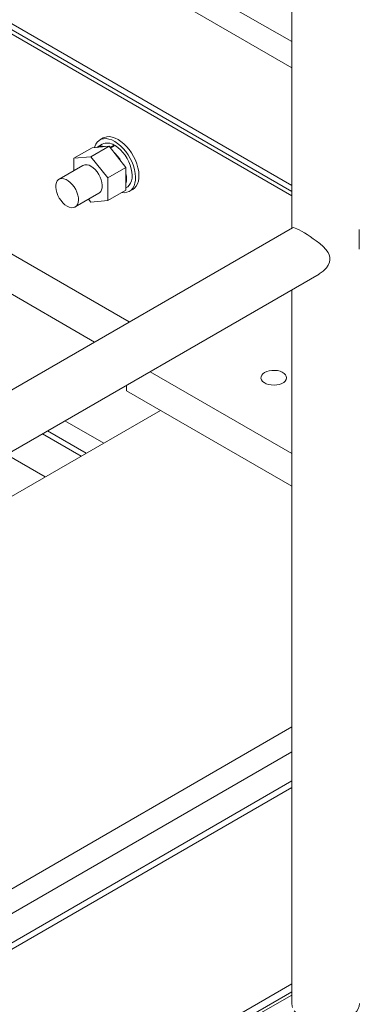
# Model space of a CAD drawing. Header units: millimetres. Extents: x 525 to 29324, y 175 to 20618.
# Tile 554 of 588: x 26726 to 26938, y 15006 to 15620. Entities that reach past the tile are written whole.
import ezdxf

# ---------------------------------------------------------------- set-up
doc = ezdxf.new("R2010")
doc.units = ezdxf.units.MM
doc.linetypes.add('SLD-Continua', pattern=[0])

msp = doc.modelspace()

# ---------------------------------------------------------------- linework, layer by layer
at = {"color": 7, "linetype": 'SLD-Continua', "lineweight": 18, "ltscale": 35}
for p, q in [((26896, 15855), (26896, 15490.3)), ((26680.84, 15730.82), (26896, 15606.64)), ((26680.84, 15730.82), (26896, 15606.64)), ((26680.84, 15730.82), (26896, 15606.64)), ((26680.84, 15730.82), (26896, 15606.64)), ((26680.84, 15730.82), (26896, 15606.64)), ((26896, 15590.32), (26666.7, 15722.66)), ((26896, 15590.32), (26666.7, 15722.66)), ((26896, 15590.32), (26666.7, 15722.66)), ((26896, 15590.32), (26666.7, 15722.66)), ((26896, 15590.32), (26666.7, 15722.66)), ((26896, 15590.32), (26666.7, 15722.66)), ((26896, 15590.32), (26666.7, 15722.66)), ((26896, 15590.32), (26666.7, 15722.66)), ((26896, 15590.32), (26666.7, 15722.66)), ((26597.45, 15682.69), (26896, 15510.38)), ((26597.45, 15682.69), (26896, 15510.38)), ((26597.45, 15682.69), (26896, 15510.38)), ((26597.45, 15682.69), (26896, 15510.38)), ((26597.45, 15682.69), (26896, 15510.38)), ((26597.45, 15682.69), (26896, 15510.38)), ((26597.45, 15682.69), (26896, 15510.38)), ((26597.45, 15682.69), (26896, 15510.38)), ((26597.45, 15682.69), (26896, 15510.38)), ((26599.8, 15684.04), (26896, 15513.09)), ((26599.8, 15684.04), (26896, 15513.09)), ((26599.8, 15684.04), (26896, 15513.09)), ((26599.8, 15684.04), (26896, 15513.09)), ((26599.8, 15684.04), (26896, 15513.09)), ((26599.8, 15684.04), (26896, 15513.09)), ((26599.8, 15684.04), (26896, 15513.09)), ((26599.8, 15684.04), (26896, 15513.09)), ((26599.8, 15684.04), (26896, 15513.09)), ((26603.06, 15685.93), (26896, 15516.86)), ((26603.06, 15685.93), (26896, 15516.86)), ((26603.06, 15685.93), (26896, 15516.86)), ((26603.06, 15685.93), (26896, 15516.86)), ((26603.06, 15685.93), (26896, 15516.86)), ((26603.06, 15685.93), (26896, 15516.86)), ((26603.06, 15685.93), (26896, 15516.86)), ((26603.06, 15685.93), (26896, 15516.86)), ((26603.06, 15685.93), (26896, 15516.86)), ((26478.49, 15614.03), (26794.44, 15431.68)), ((26478.49, 15614.03), (26794.44, 15431.68)), ((26478.49, 15614.03), (26794.44, 15431.68)), ((26478.49, 15614.03), (26794.44, 15431.68)), ((26478.49, 15614.03), (26794.44, 15431.68)), ((26478.49, 15614.03), (26794.44, 15431.68)), ((26478.49, 15614.03), (26794.44, 15431.68)), ((26478.49, 15614.03), (26794.44, 15431.68)), ((26478.49, 15614.03), (26794.44, 15431.68)), ((26456.79, 15601.51), (26772.74, 15419.16)), ((26456.79, 15601.51), (26772.74, 15419.16)), ((26456.79, 15601.51), (26772.74, 15419.16)), ((26456.79, 15601.51), (26772.74, 15419.16)), ((26456.79, 15601.51), (26772.74, 15419.16)), ((26456.79, 15601.51), (26772.74, 15419.16)), ((26456.79, 15601.51), (26772.74, 15419.16)), ((26456.79, 15601.51), (26772.74, 15419.16)), ((26456.79, 15601.51), (26772.74, 15419.16)), ((26778.2, 15546.5), (26776.08, 15545.27)), ((26778.2, 15546.5), (26776.08, 15545.27)), ((26778.2, 15546.5), (26776.08, 15545.27)), ((26771.19, 15540.4), (26759.87, 15533.87)), ((26771.19, 15540.4), (26759.87, 15533.87)), ((26771.19, 15540.4), (26759.87, 15533.87)), ((26781.79, 15541.35), (26770.48, 15534.82)), ((26781.79, 15541.35), (26770.48, 15534.82)), ((26781.79, 15541.35), (26770.48, 15534.82)), ((26771.19, 15540.4), (26781.79, 15541.35)), ((26771.19, 15540.4), (26781.79, 15541.35)), ((26771.19, 15540.4), (26781.79, 15541.35)), ((26777.58, 15542.67), (26774.1, 15540.66)), ((26777.58, 15542.67), (26774.1, 15540.66)), ((26777.58, 15542.67), (26774.1, 15540.66)), ((26781.79, 15541.35), (26792.4, 15528.16)), ((26781.79, 15541.35), (26792.4, 15528.16)), ((26781.79, 15541.35), (26792.4, 15528.16)), ((26785.04, 15542.07), (26782.43, 15540.56)), ((26785.04, 15542.07), (26782.43, 15540.56)), ((26785.04, 15542.07), (26782.43, 15540.56)), ((26785.61, 15541.74), (26782.79, 15540.11)), ((26785.61, 15541.74), (26782.79, 15540.11)), ((26785.61, 15541.74), (26782.79, 15540.11)), ((26785.04, 15542.07), (26785.04, 15541.41)), ((26785.04, 15542.07), (26785.04, 15541.41)), ((26785.04, 15542.07), (26785.04, 15541.41)), ((26759.87, 15533.87), (26770.48, 15534.82)), ((26759.87, 15533.87), (26770.48, 15534.82)), ((26759.87, 15533.87), (26770.48, 15534.82)), ((26759.87, 15526.1), (26759.87, 15533.87)), ((26759.87, 15526.1), (26759.87, 15533.87)), ((26759.87, 15526.1), (26759.87, 15533.87)), ((26770.48, 15534.82), (26781.08, 15521.63)), ((26770.48, 15534.82), (26781.08, 15521.63)), ((26770.48, 15534.82), (26781.08, 15521.63)), ((26765.48, 15529.34), (26750.63, 15520.77)), ((26765.48, 15529.34), (26750.63, 15520.77)), ((26765.48, 15529.34), (26750.63, 15520.77)), ((26792.4, 15528.16), (26781.08, 15521.63)), ((26792.4, 15528.16), (26781.08, 15521.63)), ((26792.4, 15528.16), (26781.08, 15521.63)), ((26792.4, 15528.16), (26792.4, 15514.01)), ((26792.4, 15528.16), (26792.4, 15514.01)), ((26792.4, 15528.16), (26792.4, 15514.01)), ((26781.08, 15521.63), (26781.08, 15507.48)), ((26781.08, 15521.63), (26781.08, 15507.48)), ((26781.08, 15521.63), (26781.08, 15507.48)), ((26792.4, 15515.43), (26793.08, 15515.82)), ((26792.4, 15515.43), (26793.08, 15515.82)), ((26792.4, 15515.43), (26793.08, 15515.82)), ((26760.63, 15503.45), (26775.48, 15512.02)), ((26760.63, 15503.45), (26775.48, 15512.02)), ((26760.63, 15503.45), (26775.48, 15512.02)), ((26792.4, 15514.01), (26781.08, 15507.48)), ((26792.4, 15514.01), (26781.08, 15507.48)), ((26792.4, 15514.01), (26781.08, 15507.48)), ((26794.57, 15513.23), (26796.7, 15514.45)), ((26794.57, 15513.23), (26796.7, 15514.45)), ((26794.57, 15513.23), (26796.7, 15514.45)), ((26770.48, 15506.53), (26769.05, 15508.31)), ((26770.48, 15506.53), (26769.05, 15508.31)), ((26770.48, 15506.53), (26769.05, 15508.31)), ((26781.08, 15507.48), (26770.48, 15506.53)), ((26781.08, 15507.48), (26770.48, 15506.53)), ((26781.08, 15507.48), (26770.48, 15506.53)), ((26896.39, 15490.52), (26325.34, 15160.95)), ((26325.34, 15122.38), (26913.08, 15461.59)), ((26896, 15451.74), (26896, 15006.27)), ((26807.47, 15400.64), (26896, 15349.55)), ((26807.47, 15400.64), (26896, 15349.55)), ((26807.47, 15400.64), (26896, 15349.55)), ((26807.47, 15400.64), (26896, 15349.55)), ((26807.47, 15400.64), (26896, 15349.55)), ((26807.47, 15400.64), (26896, 15349.55)), ((26807.47, 15400.64), (26896, 15349.55)), ((26807.47, 15400.64), (26896, 15349.55)), ((26807.47, 15400.64), (26896, 15349.55)), ((26792.75, 15392.15), (26792.75, 15388.72)), ((26792.75, 15392.15), (26792.75, 15388.72)), ((26792.75, 15392.15), (26792.75, 15388.72)), ((26792.75, 15392.15), (26792.75, 15388.72)), ((26792.75, 15392.15), (26792.75, 15388.72)), ((26792.75, 15392.15), (26792.75, 15388.72)), ((26792.75, 15392.15), (26792.75, 15388.72)), ((26792.75, 15392.15), (26792.75, 15388.72)), ((26792.75, 15392.15), (26792.75, 15388.72)), ((26792.75, 15388.72), (26896, 15329.13)), ((26792.75, 15388.72), (26896, 15329.13)), ((26792.75, 15388.72), (26896, 15329.13)), ((26792.75, 15388.72), (26896, 15329.13)), ((26792.75, 15388.72), (26896, 15329.13)), ((26792.75, 15388.72), (26896, 15329.13)), ((26792.75, 15388.72), (26896, 15329.13)), ((26792.75, 15388.72), (26896, 15329.13)), ((26792.75, 15388.72), (26896, 15329.13)), ((26471.03, 15178.55), (26813.96, 15376.48)), ((26471.03, 15178.55), (26813.96, 15376.48)), ((26471.03, 15178.55), (26813.96, 15376.48)), ((26471.03, 15178.55), (26813.96, 15376.48)), ((26471.03, 15178.55), (26813.96, 15376.48)), ((26471.03, 15178.55), (26813.96, 15376.48)), ((26471.03, 15178.55), (26813.96, 15376.48)), ((26471.03, 15178.55), (26813.96, 15376.48)), ((26471.03, 15178.55), (26813.96, 15376.48)), ((26754.29, 15369.95), (26778.47, 15355.99)), ((26754.29, 15369.95), (26778.47, 15355.99)), ((26754.29, 15369.95), (26778.47, 15355.99)), ((26754.29, 15369.95), (26778.47, 15355.99)), ((26754.29, 15369.95), (26778.47, 15355.99)), ((26754.29, 15369.95), (26778.47, 15355.99)), ((26754.29, 15369.95), (26778.47, 15355.99)), ((26754.29, 15369.95), (26778.47, 15355.99)), ((26754.29, 15369.95), (26778.47, 15355.99)), ((26740.17, 15361.8), (26764.35, 15347.85)), ((26740.17, 15361.8), (26764.35, 15347.85)), ((26740.17, 15361.8), (26764.35, 15347.85)), ((26740.17, 15361.8), (26764.35, 15347.85)), ((26740.17, 15361.8), (26764.35, 15347.85)), ((26740.17, 15361.8), (26764.35, 15347.85)), ((26740.17, 15361.8), (26764.35, 15347.85)), ((26740.17, 15361.8), (26764.35, 15347.85)), ((26740.17, 15361.8), (26764.35, 15347.85)), ((26743.44, 15363.69), (26767.62, 15349.73)), ((26743.44, 15363.69), (26767.62, 15349.73)), ((26743.44, 15363.69), (26767.62, 15349.73)), ((26743.44, 15363.69), (26767.62, 15349.73)), ((26743.44, 15363.69), (26767.62, 15349.73)), ((26743.44, 15363.69), (26767.62, 15349.73)), ((26743.44, 15363.69), (26767.62, 15349.73)), ((26743.44, 15363.69), (26767.62, 15349.73)), ((26743.44, 15363.69), (26767.62, 15349.73)), ((26717.81, 15348.89), (26741.99, 15334.94)), ((26717.81, 15348.89), (26741.99, 15334.94)), ((26717.81, 15348.89), (26741.99, 15334.94)), ((26717.81, 15348.89), (26741.99, 15334.94)), ((26717.81, 15348.89), (26741.99, 15334.94)), ((26658.4, 15041.83), (26896, 15178.96)), ((26658.4, 15041.83), (26896, 15178.96)), ((26658.4, 15041.83), (26896, 15178.96)), ((26658.4, 15041.83), (26896, 15178.96)), ((26658.4, 15041.83), (26896, 15178.96)), ((26658.4, 15041.83), (26896, 15178.96)), ((26658.4, 15041.83), (26896, 15178.96)), ((26658.4, 15041.83), (26896, 15178.96)), ((26658.4, 15041.83), (26896, 15178.96)), ((26671.84, 15034.08), (26896, 15163.45)), ((26671.84, 15034.08), (26896, 15163.45)), ((26671.84, 15034.08), (26896, 15163.45)), ((26671.84, 15034.08), (26896, 15163.45)), ((26671.84, 15034.08), (26896, 15163.45)), ((26671.84, 15034.08), (26896, 15163.45)), ((26671.84, 15034.08), (26896, 15163.45)), ((26671.84, 15034.08), (26896, 15163.45)), ((26671.84, 15034.08), (26896, 15163.45)), ((26325.34, 14815.88), (26896, 15145.23)), ((26325.34, 14811.8), (26896, 15141.15)), ((26896, 15018.66), (26325.34, 14689.3)), ((26856.98, 14991.17), (26896, 15013.69)), ((26866.53, 14994.64), (26896, 15011.65))]:
    msp.add_line(p, q, dxfattribs=at)
at = {"color": 7, "linetype": 'SLD-Continua', "lineweight": 18, "ltscale": 35, "flags": 128}
for points in [[(26772.72, 15540.54), (26772.89, 15541.1), (26773.57, 15542.66), (26774.48, 15543.96), (26775.61, 15544.97), (26776.92, 15545.67), (26778.4, 15546.06), (26780.01, 15546.12), (26781.72, 15545.85), (26783.51, 15545.26), (26785.33, 15544.36)], [(26772.72, 15540.54), (26772.89, 15541.1), (26773.57, 15542.66), (26774.48, 15543.96), (26775.61, 15544.97), (26776.92, 15545.67), (26778.4, 15546.06), (26780.01, 15546.12), (26781.72, 15545.85), (26783.51, 15545.26), (26785.33, 15544.36)], [(26772.72, 15540.54), (26772.89, 15541.1), (26773.57, 15542.66), (26774.48, 15543.96), (26775.61, 15544.97), (26776.92, 15545.67), (26778.4, 15546.06), (26780.01, 15546.12), (26781.72, 15545.85), (26783.51, 15545.26), (26785.33, 15544.36)], [(26778.2, 15546.5), (26779.04, 15546.9), (26780.52, 15547.29), (26782.13, 15547.35), (26783.84, 15547.08), (26785.63, 15546.48), (26787.45, 15545.58)], [(26778.2, 15546.5), (26779.04, 15546.9), (26780.52, 15547.29), (26782.13, 15547.35), (26783.84, 15547.08), (26785.63, 15546.48), (26787.45, 15545.58)], [(26778.2, 15546.5), (26779.04, 15546.9), (26780.52, 15547.29), (26782.13, 15547.35), (26783.84, 15547.08), (26785.63, 15546.48), (26787.45, 15545.58)], [(26785.33, 15544.36), (26787.15, 15543.16), (26788.93, 15541.69), (26790.65, 15539.98), (26792.26, 15538.06), (26793.74, 15535.97), (26795.05, 15533.75), (26796.17, 15531.44), (26797.08, 15529.09), (26797.77, 15526.74), (26798.21, 15524.44), (26798.4, 15522.23), (26798.34, 15520.16), (26798.02, 15518.27), (26797.46, 15516.59), (26796.66, 15515.16), (26795.64, 15514), (26794.41, 15513.14), (26793.02, 15512.59), (26791.47, 15512.36), (26789.8, 15512.47), (26789.74, 15512.48)], [(26785.33, 15544.36), (26787.15, 15543.16), (26788.93, 15541.69), (26790.65, 15539.98), (26792.26, 15538.06), (26793.74, 15535.97), (26795.05, 15533.75), (26796.17, 15531.44), (26797.08, 15529.09), (26797.77, 15526.74), (26798.21, 15524.44), (26798.4, 15522.23), (26798.34, 15520.16), (26798.02, 15518.27), (26797.46, 15516.59), (26796.66, 15515.16), (26795.64, 15514), (26794.41, 15513.14), (26793.02, 15512.59), (26791.47, 15512.36), (26789.8, 15512.47), (26789.74, 15512.48)], [(26785.33, 15544.36), (26787.15, 15543.16), (26788.93, 15541.69), (26790.65, 15539.98), (26792.26, 15538.06), (26793.74, 15535.97), (26795.05, 15533.75), (26796.17, 15531.44), (26797.08, 15529.09), (26797.77, 15526.74), (26798.21, 15524.44), (26798.4, 15522.23), (26798.34, 15520.16), (26798.02, 15518.27), (26797.46, 15516.59), (26796.66, 15515.16), (26795.64, 15514), (26794.41, 15513.14), (26793.02, 15512.59), (26791.47, 15512.36), (26789.8, 15512.47), (26789.74, 15512.48)], [(26785.61, 15541.74), (26787.27, 15540.59), (26788.88, 15539.18), (26790.41, 15537.53), (26791.82, 15535.7), (26793.08, 15533.72), (26794.16, 15531.64), (26795.04, 15529.5), (26795.7, 15527.35), (26796.12, 15525.25), (26796.28, 15523.24), (26796.2, 15521.37), (26795.86, 15519.68), (26795.29, 15518.21), (26794.48, 15517), (26793.46, 15516.07), (26793.08, 15515.82)], [(26785.61, 15541.74), (26787.27, 15540.59), (26788.88, 15539.18), (26790.41, 15537.53), (26791.82, 15535.7), (26793.08, 15533.72), (26794.16, 15531.64), (26795.04, 15529.5), (26795.7, 15527.35), (26796.12, 15525.25), (26796.28, 15523.24), (26796.2, 15521.37), (26795.86, 15519.68), (26795.29, 15518.21), (26794.48, 15517), (26793.46, 15516.07), (26793.08, 15515.82)], [(26785.61, 15541.74), (26787.27, 15540.59), (26788.88, 15539.18), (26790.41, 15537.53), (26791.82, 15535.7), (26793.08, 15533.72), (26794.16, 15531.64), (26795.04, 15529.5), (26795.7, 15527.35), (26796.12, 15525.25), (26796.28, 15523.24), (26796.2, 15521.37), (26795.86, 15519.68), (26795.29, 15518.21), (26794.48, 15517), (26793.46, 15516.07), (26793.08, 15515.82)], [(26787.45, 15545.58), (26789.27, 15544.38), (26791.05, 15542.91), (26792.77, 15541.2), (26794.38, 15539.28), (26795.86, 15537.19), (26797.17, 15534.97), (26798.29, 15532.66), (26799.21, 15530.31), (26799.89, 15527.96), (26800.33, 15525.66), (26800.52, 15523.45), (26800.46, 15521.39), (26800.14, 15519.49), (26799.58, 15517.81), (26798.78, 15516.38), (26797.76, 15515.22), (26796.7, 15514.45)], [(26787.45, 15545.58), (26789.27, 15544.38), (26791.05, 15542.91), (26792.77, 15541.2), (26794.38, 15539.28), (26795.86, 15537.19), (26797.17, 15534.97), (26798.29, 15532.66), (26799.21, 15530.31), (26799.89, 15527.96), (26800.33, 15525.66), (26800.52, 15523.45), (26800.46, 15521.39), (26800.14, 15519.49), (26799.58, 15517.81), (26798.78, 15516.38), (26797.76, 15515.22), (26796.7, 15514.45)], [(26787.45, 15545.58), (26789.27, 15544.38), (26791.05, 15542.91), (26792.77, 15541.2), (26794.38, 15539.28), (26795.86, 15537.19), (26797.17, 15534.97), (26798.29, 15532.66), (26799.21, 15530.31), (26799.89, 15527.96), (26800.33, 15525.66), (26800.52, 15523.45), (26800.46, 15521.39), (26800.14, 15519.49), (26799.58, 15517.81), (26798.78, 15516.38), (26797.76, 15515.22), (26796.7, 15514.45)], [(26770.48, 15528.84), (26771.82, 15527.92), (26773.11, 15526.74), (26774.3, 15525.34), (26775.36, 15523.77), (26776.24, 15522.09), (26776.91, 15520.36), (26777.35, 15518.64), (26777.54, 15516.99), (26777.48, 15515.48), (26777.16, 15514.15), (26776.6, 15513.06), (26775.82, 15512.25), (26775.48, 15512.02)], [(26770.48, 15528.84), (26771.82, 15527.92), (26773.11, 15526.74), (26774.3, 15525.34), (26775.36, 15523.77), (26776.24, 15522.09), (26776.91, 15520.36), (26777.35, 15518.64), (26777.54, 15516.99), (26777.48, 15515.48), (26777.16, 15514.15), (26776.6, 15513.06), (26775.82, 15512.25), (26775.48, 15512.02)], [(26770.48, 15528.84), (26771.82, 15527.92), (26773.11, 15526.74), (26774.3, 15525.34), (26775.36, 15523.77), (26776.24, 15522.09), (26776.91, 15520.36), (26777.35, 15518.64), (26777.54, 15516.99), (26777.48, 15515.48), (26777.16, 15514.15), (26776.6, 15513.06), (26775.82, 15512.25), (26775.48, 15512.02)], [(26755.63, 15503.94), (26756.97, 15503.32), (26758.26, 15503.01), (26759.45, 15503.03), (26760.51, 15503.38), (26761.39, 15504.05), (26762.06, 15505), (26762.5, 15506.22), (26762.69, 15507.64), (26762.63, 15509.23), (26762.31, 15510.92), (26761.75, 15512.66), (26760.97, 15514.37), (26760, 15516), (26758.87, 15517.5), (26757.62, 15518.79), (26756.3, 15519.85), (26754.96, 15520.63), (26753.64, 15521.09), (26752.39, 15521.24), (26751.26, 15521.05), (26750.28, 15520.54), (26749.5, 15519.73), (26748.95, 15518.64), (26748.63, 15517.31), (26748.57, 15515.8), (26748.76, 15514.15), (26749.2, 15512.43), (26749.87, 15510.7), (26750.75, 15509.01), (26751.81, 15507.44), (26753, 15506.04), (26754.29, 15504.86), (26755.63, 15503.94)], [(26755.63, 15503.94), (26756.97, 15503.32), (26758.26, 15503.01), (26759.45, 15503.03), (26760.51, 15503.38), (26761.39, 15504.05), (26762.06, 15505), (26762.5, 15506.22), (26762.69, 15507.64), (26762.63, 15509.23), (26762.31, 15510.92), (26761.75, 15512.66), (26760.97, 15514.37), (26760, 15516), (26758.87, 15517.5), (26757.62, 15518.79), (26756.3, 15519.85), (26754.96, 15520.63), (26753.64, 15521.09), (26752.39, 15521.24), (26751.26, 15521.05), (26750.28, 15520.54), (26749.5, 15519.73), (26748.95, 15518.64), (26748.63, 15517.31), (26748.57, 15515.8), (26748.76, 15514.15), (26749.2, 15512.43), (26749.87, 15510.7), (26750.75, 15509.01), (26751.81, 15507.44), (26753, 15506.04), (26754.29, 15504.86), (26755.63, 15503.94)], [(26755.63, 15503.94), (26756.97, 15503.32), (26758.26, 15503.01), (26759.45, 15503.03), (26760.51, 15503.38), (26761.39, 15504.05), (26762.06, 15505), (26762.5, 15506.22), (26762.69, 15507.64), (26762.63, 15509.23), (26762.31, 15510.92), (26761.75, 15512.66), (26760.97, 15514.37), (26760, 15516), (26758.87, 15517.5), (26757.62, 15518.79), (26756.3, 15519.85), (26754.96, 15520.63), (26753.64, 15521.09), (26752.39, 15521.24), (26751.26, 15521.05), (26750.28, 15520.54), (26749.5, 15519.73), (26748.95, 15518.64), (26748.63, 15517.31), (26748.57, 15515.8), (26748.76, 15514.15), (26749.2, 15512.43), (26749.87, 15510.7), (26750.75, 15509.01), (26751.81, 15507.44), (26753, 15506.04), (26754.29, 15504.86), (26755.63, 15503.94)], [(26896.4, 15490.5), (26896.97, 15490.61), (26898.07, 15490.31), (26899.13, 15489.85), (26900.48, 15489.17), (26902.02, 15488.31), (26903.82, 15487.25), (26905.56, 15486.17), (26907.4, 15484.98), (26909.34, 15483.66), (26911.29, 15482.27), (26913.46, 15480.58), (26915.5, 15478.81), (26917.26, 15476.96), (26918.7, 15474.94), (26919.36, 15473.54), (26919.73, 15472.03), (26919.77, 15470.5), (26919.45, 15468.91), (26918.69, 15467.15), (26917.58, 15465.46), (26915.57, 15463.37), (26913.16, 15461.64), (26913.08, 15461.6)], [(26879.02, 15400.16), (26877.94, 15399.38), (26877.17, 15398.49), (26876.75, 15397.52), (26876.7, 15396.52), (26877.03, 15395.54), (26877.71, 15394.62), (26878.72, 15393.81), (26880.01, 15393.15), (26881.51, 15392.65), (26883.17, 15392.36), (26884.89, 15392.28), (26886.61, 15392.41), (26888.23, 15392.76), (26889.69, 15393.3), (26890.91, 15394), (26891.84, 15394.84), (26892.44, 15395.78), (26892.67, 15396.77), (26892.53, 15397.77), (26892.02, 15398.72), (26891.17, 15399.59), (26890.02, 15400.33), (26888.61, 15400.91), (26887.02, 15401.31), (26885.32, 15401.5), (26883.6, 15401.47), (26881.92, 15401.23), (26880.37, 15400.79), (26879.02, 15400.16)], [(26879.02, 15400.16), (26877.94, 15399.38), (26877.17, 15398.49), (26876.75, 15397.52), (26876.7, 15396.52), (26877.03, 15395.54), (26877.71, 15394.62), (26878.72, 15393.81), (26880.01, 15393.15), (26881.51, 15392.65), (26883.17, 15392.36), (26884.89, 15392.28), (26886.61, 15392.41), (26888.23, 15392.76), (26889.69, 15393.3), (26890.91, 15394), (26891.84, 15394.84), (26892.44, 15395.78), (26892.67, 15396.77), (26892.53, 15397.77), (26892.02, 15398.72), (26891.17, 15399.59), (26890.02, 15400.33), (26888.61, 15400.91), (26887.02, 15401.31), (26885.32, 15401.5), (26883.6, 15401.47), (26881.92, 15401.23), (26880.37, 15400.79), (26879.02, 15400.16)], [(26879.02, 15400.16), (26877.94, 15399.38), (26877.17, 15398.49), (26876.75, 15397.52), (26876.7, 15396.52), (26877.03, 15395.54), (26877.71, 15394.62), (26878.72, 15393.81), (26880.01, 15393.15), (26881.51, 15392.65), (26883.17, 15392.36), (26884.89, 15392.28), (26886.61, 15392.41), (26888.23, 15392.76), (26889.69, 15393.3), (26890.91, 15394), (26891.84, 15394.84), (26892.44, 15395.78), (26892.67, 15396.77), (26892.53, 15397.77), (26892.02, 15398.72), (26891.17, 15399.59), (26890.02, 15400.33), (26888.61, 15400.91), (26887.02, 15401.31), (26885.32, 15401.5), (26883.6, 15401.47), (26881.92, 15401.23), (26880.37, 15400.79), (26879.02, 15400.16)], [(26879.02, 15400.16), (26877.94, 15399.38), (26877.17, 15398.49), (26876.75, 15397.52), (26876.7, 15396.52), (26877.03, 15395.54), (26877.71, 15394.62), (26878.72, 15393.81), (26880.01, 15393.15), (26881.51, 15392.65), (26883.17, 15392.36), (26884.89, 15392.28), (26886.61, 15392.41), (26888.23, 15392.76), (26889.69, 15393.3), (26890.91, 15394), (26891.84, 15394.84), (26892.44, 15395.78), (26892.67, 15396.77), (26892.53, 15397.77), (26892.02, 15398.72), (26891.17, 15399.59), (26890.02, 15400.33), (26888.61, 15400.91), (26887.02, 15401.31), (26885.32, 15401.5), (26883.6, 15401.47), (26881.92, 15401.23), (26880.37, 15400.79), (26879.02, 15400.16)], [(26879.02, 15400.16), (26877.94, 15399.38), (26877.17, 15398.49), (26876.75, 15397.52), (26876.7, 15396.52), (26877.03, 15395.54), (26877.71, 15394.62), (26878.72, 15393.81), (26880.01, 15393.15), (26881.51, 15392.65), (26883.17, 15392.36), (26884.89, 15392.28), (26886.61, 15392.41), (26888.23, 15392.76), (26889.69, 15393.3), (26890.91, 15394), (26891.84, 15394.84), (26892.44, 15395.78), (26892.67, 15396.77), (26892.53, 15397.77), (26892.02, 15398.72), (26891.17, 15399.59), (26890.02, 15400.33), (26888.61, 15400.91), (26887.02, 15401.31), (26885.32, 15401.5), (26883.6, 15401.47), (26881.92, 15401.23), (26880.37, 15400.79), (26879.02, 15400.16)], [(26879.02, 15400.16), (26877.94, 15399.38), (26877.17, 15398.49), (26876.75, 15397.52), (26876.7, 15396.52), (26877.03, 15395.54), (26877.71, 15394.62), (26878.72, 15393.81), (26880.01, 15393.15), (26881.51, 15392.65), (26883.17, 15392.36), (26884.89, 15392.28), (26886.61, 15392.41), (26888.23, 15392.76), (26889.69, 15393.3), (26890.91, 15394), (26891.84, 15394.84), (26892.44, 15395.78), (26892.67, 15396.77), (26892.53, 15397.77), (26892.02, 15398.72), (26891.17, 15399.59), (26890.02, 15400.33), (26888.61, 15400.91), (26887.02, 15401.31), (26885.32, 15401.5), (26883.6, 15401.47), (26881.92, 15401.23), (26880.37, 15400.79), (26879.02, 15400.16)], [(26879.02, 15400.16), (26877.94, 15399.38), (26877.17, 15398.49), (26876.75, 15397.52), (26876.7, 15396.52), (26877.03, 15395.54), (26877.71, 15394.62), (26878.72, 15393.81), (26880.01, 15393.15), (26881.51, 15392.65), (26883.17, 15392.36), (26884.89, 15392.28), (26886.61, 15392.41), (26888.23, 15392.76), (26889.69, 15393.3), (26890.91, 15394), (26891.84, 15394.84), (26892.44, 15395.78), (26892.67, 15396.77), (26892.53, 15397.77), (26892.02, 15398.72), (26891.17, 15399.59), (26890.02, 15400.33), (26888.61, 15400.91), (26887.02, 15401.31), (26885.32, 15401.5), (26883.6, 15401.47), (26881.92, 15401.23), (26880.37, 15400.79), (26879.02, 15400.16)], [(26879.02, 15400.16), (26877.94, 15399.38), (26877.17, 15398.49), (26876.75, 15397.52), (26876.7, 15396.52), (26877.03, 15395.54), (26877.71, 15394.62), (26878.72, 15393.81), (26880.01, 15393.15), (26881.51, 15392.65), (26883.17, 15392.36), (26884.89, 15392.28), (26886.61, 15392.41), (26888.23, 15392.76), (26889.69, 15393.3), (26890.91, 15394), (26891.84, 15394.84), (26892.44, 15395.78), (26892.67, 15396.77), (26892.53, 15397.77), (26892.02, 15398.72), (26891.17, 15399.59), (26890.02, 15400.33), (26888.61, 15400.91), (26887.02, 15401.31), (26885.32, 15401.5), (26883.6, 15401.47), (26881.92, 15401.23), (26880.37, 15400.79), (26879.02, 15400.16)], [(26879.02, 15400.16), (26877.94, 15399.38), (26877.17, 15398.49), (26876.75, 15397.52), (26876.7, 15396.52), (26877.03, 15395.54), (26877.71, 15394.62), (26878.72, 15393.81), (26880.01, 15393.15), (26881.51, 15392.65), (26883.17, 15392.36), (26884.89, 15392.28), (26886.61, 15392.41), (26888.23, 15392.76), (26889.69, 15393.3), (26890.91, 15394), (26891.84, 15394.84), (26892.44, 15395.78), (26892.67, 15396.77), (26892.53, 15397.77), (26892.02, 15398.72), (26891.17, 15399.59), (26890.02, 15400.33), (26888.61, 15400.91), (26887.02, 15401.31), (26885.32, 15401.5), (26883.6, 15401.47), (26881.92, 15401.23), (26880.37, 15400.79), (26879.02, 15400.16)], [(26896, 15006.27), (26896.18, 15004.68), (26896.43, 15003.83)], [(26897.52, 15001.73), (26897.61, 15001.61), (26898.83, 15000.18), (26900.36, 14998.86), (26902.18, 14997.66), (26904.25, 14996.62), (26906.54, 14995.73), (26909.02, 14995.03), (26911.63, 14994.52), (26914.33, 14994.21), (26917.08, 14994.1), (26919.84, 14994.21), (26922.54, 14994.52), (26925.15, 14995.03), (26927.63, 14995.73), (26929.92, 14996.62), (26931.99, 14997.66), (26933.81, 14998.86), (26935.34, 15000.18), (26936.56, 15001.61), (26937.45, 15003.12), (26937.99, 15004.68), (26938.17, 15006.27)]]:
    msp.add_lwpolyline(points, dxfattribs=at)
at = {"color": 7, "linetype": 'SLD-Continua', "lineweight": 18, "ltscale": 1225}
for centre, radius, start, end in [((26777.03, 15534.88), 6.48, 73.41567, 117.42892), ((26777.03, 15534.88), 6.48, 73.41567, 117.42892), ((26777.03, 15534.88), 6.48, 73.41567, 117.42892), ((26780.76, 15535.61), 7.75, 56.44588, 114.24754), ((26780.76, 15535.61), 7.75, 56.44588, 114.24754), ((26780.76, 15535.61), 7.75, 56.44588, 114.24754), ((26768.19, 15519.56), 24.55, 29.85155, 47.74031), ((26768.19, 15519.56), 24.55, 29.85155, 47.74031), ((26768.19, 15519.56), 24.55, 29.85155, 47.74031), ((26767.56, 15524.84), 4.95, 53.88341, 114.81479), ((26767.56, 15524.84), 4.95, 53.88341, 114.81479), ((26767.56, 15524.84), 4.95, 53.88341, 114.81479), ((26778.07, 15521.09), 14.68, 347.45277, 12.54723), ((26778.07, 15521.09), 14.68, 347.45277, 12.54723), ((26778.07, 15521.09), 14.68, 347.45277, 12.54723), ((27130.84, 15483.09), 192.78, 178.15103, 181.78233)]:
    msp.add_arc(centre, radius, start, end, dxfattribs=at)

doc.saveas('drawing.dxf')
